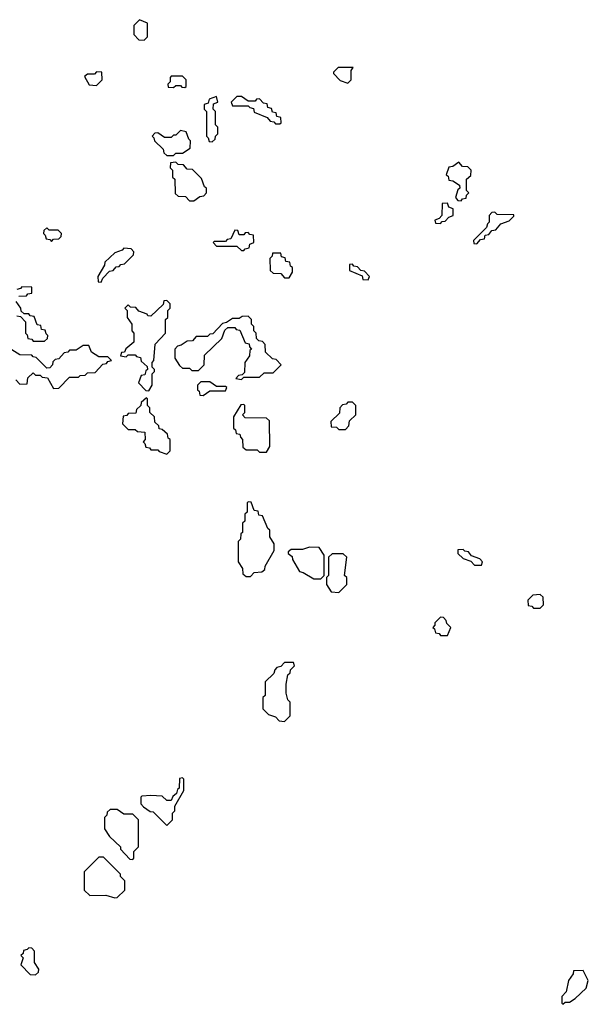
# Model space of a CAD drawing. Extents: x 2889633 to 3052318, y 540750 to 918690.
# Tile 278 of 656: x 2965435 to 2967948, y 729430 to 733780. Entities that reach past the tile are written whole.
import ezdxf

# ---------------------------------------------------------------- set-up
doc = ezdxf.new("R2010")
doc.units = 0

msp = doc.modelspace()

# ---------------------------------------------------------------- linework, layer by layer
at = {"layer": '0CON02XD'}
for points in [[(2965985, 733690), (2966000, 733705), (2966000, 733765), (2965965, 733780), (2965940, 733755), (2965940, 733715), (2965961.7, 733691.7), (2965985, 733690)], [(2965775, 733490), (2965800, 733515), (2965798.3, 733548.3), (2965775, 733550), (2965765, 733540), (2965735, 733540), (2965721.7, 733528.3), (2965741.7, 733491.7), (2965775, 733490)], [(2966885, 733500), (2966900, 733515), (2966900, 733555), (2966908.3, 733568.3), (2966841.7, 733568.3), (2966821.7, 733548.3), (2966821.7, 733541.7), (2966851.7, 733511.7), (2966885, 733500)], [(2966165, 733480), (2966170, 733485), (2966170, 733515), (2966155, 733530), (2966105, 733530), (2966100, 733525), (2966100, 733505), (2966090, 733495), (2966091.7, 733481.7), (2966115, 733480), (2966125, 733490), (2966145, 733490), (2966151.7, 733481.7), (2966165, 733480)], [(2966285, 733240), (2966298.3, 733251.7), (2966300, 733265), (2966310, 733275), (2966310, 733305), (2966300, 733315), (2966300, 733375), (2966290, 733385), (2966291.7, 733408.3), (2966310, 733415), (2966305, 733440), (2966271.7, 733428.3), (2966268.3, 733411.7), (2966250, 733405), (2966250, 733385), (2966260, 733375), (2966260, 733265), (2966268.3, 733258.3), (2966271.7, 733241.7), (2966285, 733240)], [(2966585, 733320), (2966590, 733325), (2966588.3, 733348.3), (2966571.7, 733351.7), (2966568.3, 733368.3), (2966551.7, 733371.7), (2966548.3, 733388.3), (2966531.7, 733391.7), (2966528.3, 733408.3), (2966511.7, 733411.7), (2966495, 733430), (2966481.7, 733428.3), (2966475, 733420), (2966445, 733420), (2966415, 733440), (2966395, 733440), (2966370, 733415), (2966375, 733400), (2966445, 733400), (2966451.7, 733391.7), (2966468.3, 733388.3), (2966471.7, 733371.7), (2966528.3, 733348.3), (2966541.7, 733331.7), (2966558.3, 733328.3), (2966565, 733320), (2966585, 733320)], [(2966115, 733180), (2966125, 733190), (2966155, 733190), (2966188.3, 733211.7), (2966190, 733245), (2966181.7, 733251.7), (2966170, 733285), (2966145, 733290), (2966125, 733270), (2966115, 733270), (2966105, 733260), (2966075, 733260), (2966045, 733280), (2966031.7, 733278.3), (2966020, 733265), (2966028.3, 733258.3), (2966030, 733245), (2966068.3, 733208.3), (2966071.7, 733191.7), (2966085, 733180), (2966115, 733180)], [(2966205, 732980), (2966231.7, 732998.3), (2966248.3, 733001.7), (2966260, 733015), (2966260, 733035), (2966251.7, 733041.7), (2966238.3, 733078.3), (2966198.3, 733118.3), (2966175, 733120), (2966158.3, 733138.3), (2966135, 733140), (2966125, 733150), (2966101.7, 733148.3), (2966100, 733125), (2966110, 733115), (2966110, 733085), (2966120, 733075), (2966121.7, 733011.7), (2966135, 733000), (2966168.3, 732998.3), (2966185, 732980), (2966205, 732980)], [(2967385, 732980), (2967391.7, 732988.3), (2967408.3, 732991.7), (2967410, 733005), (2967420, 733015), (2967410, 733025), (2967410, 733075), (2967428.3, 733091.7), (2967430, 733115), (2967415, 733130), (2967391.7, 733131.7), (2967375, 733150), (2967348.3, 733131.7), (2967331.7, 733128.3), (2967320, 733095), (2967328.3, 733088.3), (2967331.7, 733071.7), (2967348.3, 733068.3), (2967378.3, 733048.3), (2967380, 733035), (2967371.7, 733028.3), (2967360, 732995), (2967371.7, 732981.7), (2967385, 732980)], [(2967295, 732880), (2967301.7, 732888.3), (2967315, 732890), (2967331.7, 732908.3), (2967350, 732915), (2967350, 732945), (2967331.7, 732951.7), (2967325, 732970), (2967301.7, 732968.3), (2967300, 732915), (2967288.3, 732901.7), (2967270, 732895), (2967271.7, 732881.7), (2967295, 732880)], [(2967455, 732790), (2967471.7, 732808.3), (2967488.3, 732811.7), (2967491.7, 732828.3), (2967508.3, 732831.7), (2967521.7, 732848.3), (2967538.3, 732851.7), (2967561.7, 732878.3), (2967598.3, 732891.7), (2967618.3, 732911.7), (2967618.3, 732918.3), (2967545, 732920), (2967535, 732930), (2967521.7, 732928.3), (2967510, 732915), (2967510, 732885), (2967501.7, 732878.3), (2967498.3, 732861.7), (2967440, 732805), (2967441.7, 732791.7), (2967455, 732790)], [(2965575, 732800), (2965585, 732810), (2965608.3, 732811.7), (2965618.3, 732821.7), (2965620, 732835), (2965605, 732850), (2965565, 732850), (2965555, 732860), (2965541.7, 732848.3), (2965540, 732835), (2965548.3, 732828.3), (2965551.7, 732811.7), (2965568.3, 732808.3), (2965575, 732800)], [(2966425, 732760), (2966431.7, 732768.3), (2966448.3, 732771.7), (2966451.7, 732788.3), (2966470, 732795), (2966468.3, 732828.3), (2966451.7, 732831.7), (2966445, 732840), (2966431.7, 732838.3), (2966425, 732830), (2966405, 732830), (2966398.3, 732848.3), (2966385, 732850), (2966368.3, 732811.7), (2966351.7, 732808.3), (2966345, 732800), (2966295, 732800), (2966290, 732795), (2966305, 732780), (2966395, 732780), (2966415, 732760), (2966425, 732760)], [(2965795, 732620), (2965801.7, 732638.3), (2965831.7, 732668.3), (2965848.3, 732671.7), (2965861.7, 732688.3), (2965875, 732690), (2965881.7, 732698.3), (2965898.3, 732701.7), (2965938.3, 732741.7), (2965940, 732755), (2965928.3, 732768.3), (2965895, 732770), (2965888.3, 732761.7), (2965855, 732750), (2965811.7, 732708.3), (2965810, 732695), (2965780, 732645), (2965781.7, 732621.7), (2965795, 732620)], [(2966625, 732640), (2966640, 732665), (2966640, 732685), (2966631.7, 732691.7), (2966628.3, 732708.3), (2966611.7, 732711.7), (2966608.3, 732728.3), (2966591.7, 732731.7), (2966588.3, 732748.3), (2966551.7, 732748.3), (2966550, 732735), (2966540, 732725), (2966541.7, 732671.7), (2966555, 732660), (2966588.3, 732658.3), (2966605, 732640), (2966625, 732640)], [(2966975, 732630), (2966980, 732645), (2966958.3, 732668.3), (2966941.7, 732671.7), (2966928.3, 732688.3), (2966911.7, 732691.7), (2966905, 732700), (2966891.7, 732698.3), (2966891.7, 732671.7), (2966948.3, 732648.3), (2966951.7, 732631.7), (2966975, 732630)], [(2965431.7, 732558.3), (2965465, 732560), (2965471.7, 732568.3), (2965488.3, 732571.7), (2965488.3, 732598.3), (2965445, 732600), (2965438.3, 732591.7), (2965421.7, 732588.3)], [(2966005, 732140), (2966020, 732165), (2966020, 732215), (2966030, 732225), (2966030, 732235), (2966020, 732245), (2966020, 732265), (2966027.5, 732275), (2966033, 732347), (2966080, 732395), (2966080, 732455), (2966090, 732465), (2966090, 732495), (2966100, 732505), (2966100, 732525), (2966085, 732540), (2966071.7, 732538.3), (2966068.3, 732521.7), (2966015, 732470), (2966001.7, 732471.7), (2965998.3, 732478.3), (2965961.7, 732491.7), (2965948.3, 732508.3), (2965925, 732510), (2965915, 732520), (2965900, 732505), (2965910, 732495), (2965910, 732465), (2965930, 732435), (2965930, 732405), (2965940, 732395), (2965940, 732355), (2965903.6, 732326.4), (2965898.3, 732311.7), (2965885, 732310), (2965880, 732295), (2965905, 732290), (2965915, 732300), (2965945, 732300), (2965951.7, 732291.7), (2965968.3, 732288.3), (2965971.7, 732271.7), (2965998.3, 732248.3), (2966000, 732235), (2965991.7, 732228.3), (2965988.3, 732211.7), (2965971.7, 732208.3), (2965960, 732175), (2965991.7, 732141.7), (2966005, 732140)], [(2965421.7, 732471.7), (2965438.3, 732468.3), (2965460, 732445), (2965460, 732395), (2965468.3, 732388.3), (2965471.7, 732371.7), (2965488.3, 732368.3), (2965495, 732360), (2965545, 732360), (2965558.3, 732371.7), (2965560, 732385), (2965551.7, 732391.7), (2965548.3, 732408.3), (2965531.7, 732411.7), (2965528.3, 732428.3), (2965511.7, 732431.7), (2965498.3, 732468.3), (2965481.7, 732471.7), (2965475, 732480), (2965455, 732480), (2965441.7, 732491.7), (2965440, 732505), (2965420, 732535)], [(2966415, 732190), (2966425, 732200), (2966495, 732200), (2966515, 732220), (2966555, 732220), (2966590, 732255), (2966568.3, 732278.3), (2966551.7, 732281.7), (2966521.7, 732311.7), (2966520, 732345), (2966508.3, 732358.3), (2966491.7, 732361.7), (2966481.7, 732371.7), (2966480, 732395), (2966470, 732405), (2966470, 732425), (2966460, 732435), (2966460, 732455), (2966445, 732470), (2966418.3, 732468.3), (2966405, 732460), (2966375, 732460), (2966348.3, 732441.7), (2966331.7, 732438.3), (2966288.3, 732391.7), (2966275, 732390), (2966265, 732380), (2966215, 732380), (2966198.3, 732361.7), (2966175, 732360), (2966148.3, 732341.7), (2966131.7, 732338.3), (2966120, 732325), (2966120, 732285), (2966141.7, 732251.7), (2966155, 732240), (2966185, 732240), (2966195, 732230), (2966225, 732230), (2966250, 732255), (2966251.7, 732298.3), (2966328.3, 732371.7), (2966341.7, 732408.3), (2966355, 732420), (2966385, 732420), (2966391.7, 732411.7), (2966408.3, 732408.3), (2966431.7, 732351.7), (2966448.3, 732348.3), (2966450, 732335), (2966460, 732325), (2966451.7, 732318.3), (2966450, 732295), (2966430, 732265), (2966428.3, 732221.7), (2966418.3, 732211.7), (2966401.7, 732208.3), (2966390, 732195), (2966415, 732190)], [(2965418.3, 732188.3), (2965435, 732170), (2965468.3, 732171.7), (2965471.7, 732198.3), (2965495, 732220), (2965505, 732210), (2965525, 732210), (2965535, 732200), (2965558.3, 732198.3), (2965585, 732150), (2965608.3, 732151.7), (2965655, 732200), (2965695, 732200), (2965701.7, 732208.3), (2965725, 732210), (2965735, 732220), (2965768.3, 732221.7), (2965801.7, 732258.3), (2965818.3, 732261.7), (2965825, 732270), (2965840, 732275), (2965825, 732290), (2965785, 732290), (2965751.7, 732311.7), (2965740, 732340), (2965715, 732340), (2965685, 732320), (2965655, 732320), (2965648.3, 732311.7), (2965631.7, 732308.3), (2965608.3, 732281.7), (2965591.7, 732278.3), (2965581.7, 732268.3), (2965580, 732255), (2965568.3, 732241.7), (2965555, 732240), (2965508.3, 732288.3), (2965495, 732290), (2965488.3, 732298.3), (2965435, 732300), (2965388.3, 732328.3)], [(2966245, 732120), (2966275, 732140), (2966345, 732140), (2966350, 732155), (2966345, 732160), (2966305, 732160), (2966275, 732180), (2966235, 732180), (2966220, 732165), (2966220, 732145), (2966228.3, 732138.3), (2966231.7, 732121.7), (2966245, 732120)], [(2966085, 731860), (2966100, 731875), (2966100, 731925), (2966091.7, 731931.7), (2966088.3, 731948.3), (2966065, 731970), (2966051.7, 731971.7), (2966050, 731985), (2966031.7, 732001.7), (2966030, 732025), (2966010, 732045), (2966010, 732065), (2966000, 732075), (2966000, 732105), (2965995, 732110), (2965971.7, 732088.3), (2965970, 732075), (2965951.7, 732058.3), (2965948.3, 732041.7), (2965915, 732040), (2965908.3, 732031.7), (2965891.7, 732028.3), (2965890, 731995), (2965915, 731970), (2965945, 731970), (2965955, 731960), (2965988.3, 731958.3), (2965990, 731925), (2965980, 731915), (2965988.3, 731908.3), (2965991.7, 731891.7), (2966008.3, 731888.3), (2966015, 731880), (2966045, 731880), (2966051.7, 731871.7), (2966085, 731860)], [(2966525, 731870), (2966540, 731895), (2966538.3, 732008.3), (2966525, 732020), (2966431.7, 732021.7), (2966420, 732035), (2966430, 732045), (2966430, 732075), (2966425, 732080), (2966411.7, 732078.3), (2966380, 732025), (2966380, 731975), (2966388.3, 731968.3), (2966391.7, 731951.7), (2966408.3, 731948.3), (2966410, 731935), (2966420, 731925), (2966421.7, 731891.7), (2966435, 731880), (2966485, 731880), (2966495, 731870), (2966525, 731870)], [(2966875, 731970), (2966890, 731985), (2966891.7, 732008.3), (2966920, 732035), (2966920, 732075), (2966905, 732090), (2966885, 732090), (2966878.3, 732081.7), (2966861.7, 732078.3), (2966850, 732065), (2966848.3, 732041.7), (2966810, 732005), (2966811.7, 731981.7), (2966835, 731980), (2966845, 731970), (2966875, 731970)], [(2966455, 731320), (2966471.7, 731338.3), (2966505, 731340), (2966518.3, 731351.7), (2966520, 731365), (2966560, 731435), (2966560, 731465), (2966540, 731495), (2966540, 731525), (2966531.7, 731531.7), (2966508.3, 731588.3), (2966491.7, 731591.7), (2966488.3, 731608.3), (2966471.7, 731611.7), (2966458.3, 731648.3), (2966445, 731650), (2966440, 731645), (2966440, 731605), (2966430, 731595), (2966430, 731565), (2966420, 731555), (2966420, 731515), (2966411.7, 731508.3), (2966410, 731485), (2966400, 731475), (2966400, 731385), (2966420, 731355), (2966421.7, 731331.7), (2966435, 731320), (2966455, 731320)], [(2966765, 731310), (2966780, 731325), (2966780, 731415), (2966758.3, 731448.3), (2966715, 731450), (2966685, 731440), (2966635, 731440), (2966621.7, 731428.3), (2966621.7, 731421.7), (2966638.3, 731408.3), (2966640, 731395), (2966671.7, 731341.7), (2966688.3, 731338.3), (2966735, 731310), (2966765, 731310)], [(2966845, 731250), (2966880, 731285), (2966880, 731315), (2966870, 731325), (2966880, 731405), (2966865, 731420), (2966815, 731420), (2966800, 731405), (2966800, 731325), (2966790, 731315), (2966790, 731285), (2966811.7, 731251.7), (2966845, 731250)], [(2967475, 731370), (2967480, 731385), (2967468.3, 731398.3), (2967431.7, 731411.7), (2967418.3, 731428.3), (2967401.7, 731431.7), (2967395, 731440), (2967371.7, 731438.3), (2967371.7, 731421.7), (2967395, 731400), (2967428.3, 731388.3), (2967445, 731370), (2967475, 731370)], [(2967735, 731180), (2967750, 731195), (2967748.3, 731228.3), (2967735, 731240), (2967701.7, 731238.3), (2967680, 731215), (2967681.7, 731191.7), (2967698.3, 731188.3), (2967705, 731180), (2967735, 731180)], [(2967325, 731060), (2967340, 731095), (2967321.7, 731111.7), (2967320, 731125), (2967308.3, 731138.3), (2967295, 731140), (2967270, 731115), (2967270, 731105), (2967260, 731095), (2967268.3, 731088.3), (2967271.7, 731071.7), (2967288.3, 731068.3), (2967295, 731060), (2967325, 731060)], [(2966605, 730680), (2966630, 730705), (2966630, 730765), (2966620, 730775), (2966612.5, 730805), (2966612.5, 730845), (2966620, 730885), (2966630, 730895), (2966631.7, 730908.3), (2966650, 730925), (2966645, 730940), (2966605, 730940), (2966588.3, 730921.7), (2966571.7, 730918.3), (2966561.7, 730908.3), (2966558.3, 730891.7), (2966520, 730855), (2966520, 730795), (2966510, 730785), (2966510, 730735), (2966535, 730710), (2966565, 730700), (2966581.7, 730681.7), (2966605, 730680)], [(2966085, 730220), (2966110, 730245), (2966110, 730275), (2966120, 730285), (2966120, 730305), (2966160, 730375), (2966160, 730425), (2966155, 730430), (2966141.7, 730428.3), (2966140, 730385), (2966131.7, 730378.3), (2966128.3, 730361.7), (2966111.7, 730348.3), (2966105, 730330), (2966085, 730330), (2966065, 730350), (2966015, 730352.5), (2965975, 730350), (2965970, 730345), (2965970, 730315), (2965981.7, 730301.7), (2966011.7, 730281.7), (2966025, 730280), (2966085, 730220)], [(2965935, 730070), (2965940, 730075), (2965940, 730105), (2965960, 730125), (2965960, 730245), (2965935, 730270), (2965895, 730270), (2965865, 730290), (2965835, 730290), (2965821.7, 730278.3), (2965820, 730265), (2965810, 730255), (2965810, 730205), (2965831.7, 730171.7), (2965880, 730125), (2965880, 730115), (2965921.7, 730071.7), (2965935, 730070)], [(2965855, 729900), (2965865, 729902.5), (2965900, 729935), (2965900, 729975), (2965880, 729995), (2965880, 730005), (2965805, 730080), (2965785, 730080), (2965720, 730015), (2965720, 729935), (2965745, 729910), (2965815, 729912.5), (2965855, 729900)], [(2965505, 729560), (2965518.3, 729571.7), (2965520, 729585), (2965500, 729615), (2965500, 729665), (2965488.3, 729678.3), (2965475, 729680), (2965468.3, 729671.7), (2965451.7, 729668.3), (2965450, 729655), (2965440, 729645), (2965450, 729635), (2965440, 729605), (2965481.7, 729561.7), (2965505, 729560)], [(2967835, 729430), (2967845, 729440), (2967865, 729440), (2967890, 729455), (2967938.3, 729501.7), (2967947.5, 729535), (2967925, 729580), (2967881.7, 729578.3), (2967880, 729565), (2967860, 729535), (2967850, 729485), (2967830, 729465), (2967830, 729435), (2967835, 729430)]]:
    msp.add_lwpolyline(points, dxfattribs=at)

doc.saveas('drawing.dxf')
